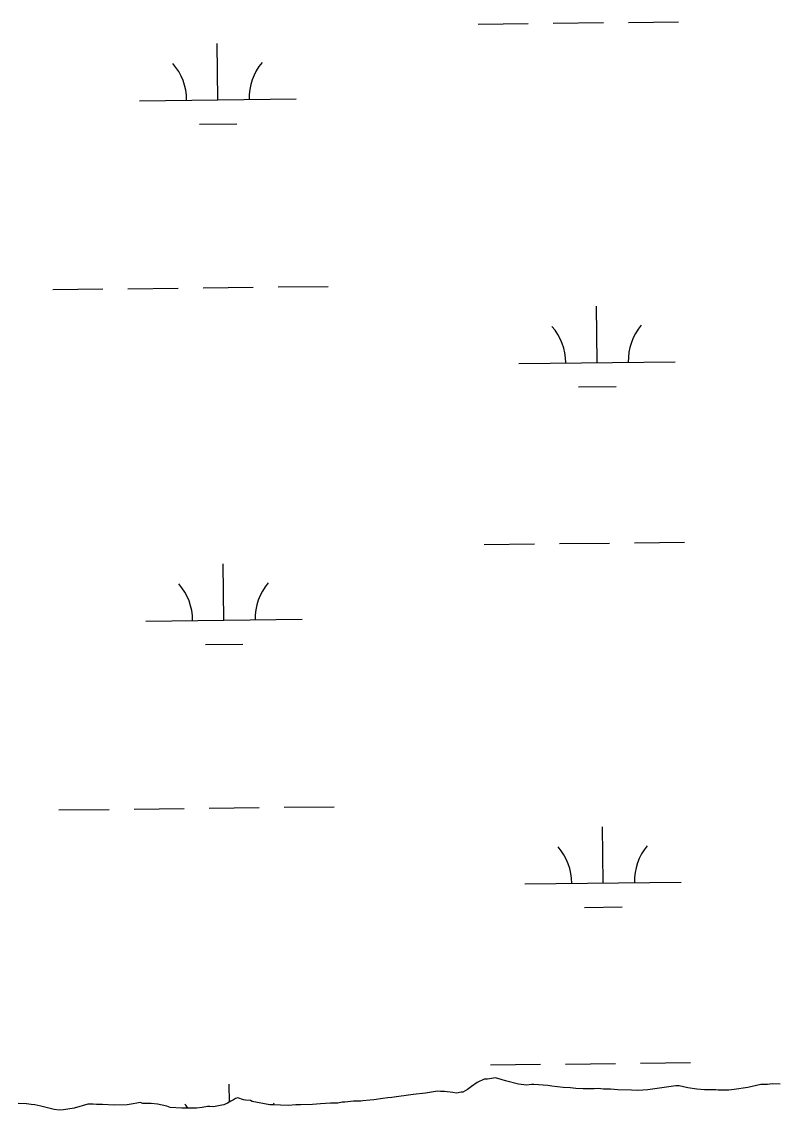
# Model space of a CAD drawing. Extents: x 3684037 to 3722149, y 433263 to 459021.
# Drawn here: x 3689130 to 3689612, y 448637 to 449333 of the extents above; entities that cross this region are included whole.
import ezdxf

# ---------------------------------------------------------------- set-up
doc = ezdxf.new("R2010")
doc.units = 0
doc.layers.add('V-TOPO-SHOR', color=7, linetype='Continuous')
doc.layers.add('V-WETL-SWMP', color=7, linetype='Continuous')

msp = doc.modelspace()

# ---------------------------------------------------------------- linework, layer by layer
at = {"layer": 'V-TOPO-SHOR'}
for p, q in [((3689417.6, 448652.21), (3689414.93, 448650.32)), ((3689421.06, 448654.91), (3689417.6, 448652.21)), ((3689425.6, 448657.08), (3689421.06, 448654.91)), ((3689427.74, 448657.09), (3689425.6, 448657.08)), ((3689432.82, 448657.93), (3689427.74, 448657.09)), ((3689436.58, 448656.88), (3689432.82, 448657.93)), ((3689439.26, 448655.83), (3689436.58, 448656.88)), ((3689447.58, 448653.74), (3689439.26, 448655.83)), ((3689452.67, 448653.23), (3689447.58, 448653.74)), ((3689455.88, 448653.52), (3689452.67, 448653.23)), ((3689457.48, 448653.53), (3689455.88, 448653.52)), ((3689466.32, 448653.05), (3689457.48, 448653.53)), ((3689469, 448652.53), (3689466.32, 448653.05)), ((3689476.24, 448651.78), (3689469, 448652.53)), ((3689480.79, 448651.54), (3689476.24, 448651.78)), ((3689484.28, 448651.02), (3689480.79, 448651.54)), ((3689548.26, 448652.77), (3689530.33, 448650.25)), ((3689550.4, 448652.78), (3689548.26, 448652.77)), ((3689555.76, 448651.48), (3689550.4, 448652.78)), ((3689561.66, 448650.71), (3689555.76, 448651.48)), ((3689594.32, 448651.72), (3689585.49, 448650.33)), ((3689602.61, 448653.65), (3689594.32, 448651.72)), ((3689606.89, 448653.68), (3689602.61, 448653.65)), ((3689609.83, 448653.97), (3689606.89, 448653.68)), ((3689614.92, 448653.73), (3689609.83, 448653.97)), ((3689266.63, 448644.55), (3689265.3, 448643.74)), ((3689268.24, 448645.1), (3689266.63, 448644.55)), ((3689271.73, 448643.78), (3689268.24, 448645.1)), ((3689360.88, 448644.62), (3689355, 448643.78)), ((3689364.09, 448645.17), (3689360.88, 448644.62)), ((3689366.5, 448645.19), (3689364.09, 448645.17)), ((3689380.14, 448647.15), (3689366.5, 448645.19)), ((3689388.17, 448648), (3689380.14, 448647.15)), ((3689394.59, 448649.12), (3689388.17, 448648)), ((3689395.66, 448649.39), (3689394.59, 448649.12)), ((3689397.8, 448649.14), (3689395.66, 448649.39)), ((3689400.21, 448649.15), (3689397.8, 448649.14)), ((3689405.57, 448648.38), (3689400.21, 448649.15)), ((3689407.98, 448648.13), (3689405.57, 448648.38)), ((3689410.93, 448648.68), (3689407.98, 448648.13)), ((3689412, 448648.69), (3689410.93, 448648.68)), ((3689414.93, 448650.32), (3689412, 448648.69)), ((3689488.83, 448650.79), (3689484.28, 448651.02)), ((3689496.06, 448650.83), (3689488.83, 448650.79)), ((3689498.47, 448651.12), (3689496.06, 448650.83)), ((3689501.95, 448650.6), (3689498.47, 448651.12)), ((3689506.5, 448650.63), (3689501.95, 448650.6)), ((3689511.06, 448650.12), (3689506.5, 448650.63)), ((3689519.89, 448649.91), (3689511.06, 448650.12)), ((3689523.91, 448649.67), (3689519.89, 448649.91)), ((3689530.33, 448650.25), (3689523.91, 448649.67)), ((3689566.48, 448650.21), (3689561.66, 448650.71)), ((3689573.71, 448650.25), (3689566.48, 448650.21)), ((3689575.32, 448650), (3689573.71, 448650.25)), ((3689582.01, 448650.04), (3689575.32, 448650)), ((3689585.49, 448650.33), (3689582.01, 448650.04)), ((3689133.05, 448641.3), (3689127.69, 448641.53)), ((3689135.99, 448640.78), (3689133.05, 448641.3)), ((3689138.41, 448640.53), (3689135.99, 448640.78)), ((3689142.16, 448639.75), (3689138.41, 448640.53)), ((3689150.74, 448637.66), (3689142.16, 448639.75)), ((3689153.96, 448637.14), (3689150.74, 448637.66)), ((3689156.63, 448637.43), (3689153.96, 448637.14)), ((3689163.59, 448638.54), (3689156.63, 448637.43)), ((3689172.14, 448641.01), (3689163.59, 448638.54)), ((3689175.62, 448641.03), (3689172.14, 448641.01)), ((3689177.76, 448640.78), (3689175.62, 448641.03)), ((3689181.51, 448640.8), (3689177.76, 448640.78)), ((3689189.01, 448640.31), (3689181.51, 448640.8)), ((3689197.31, 448640.63), (3689189.01, 448640.31)), ((3689201.32, 448641.19), (3689197.31, 448640.63)), ((3689203.46, 448641.74), (3689201.32, 448641.19)), ((3689205.6, 448642.02), (3689203.46, 448641.74)), ((3689207.48, 448641.5), (3689205.6, 448642.02)), ((3689212.83, 448641.53), (3689207.48, 448641.5)), ((3689216.85, 448641.02), (3689212.83, 448641.53)), ((3689222.75, 448639.72), (3689216.85, 448641.02)), ((3689224.9, 448638.93), (3689222.75, 448639.72)), ((3689232.4, 448638.45), (3689224.9, 448638.93)), ((3689241.77, 448638.51), (3689232.4, 448638.45)), ((3689245.25, 448638.8), (3689241.77, 448638.51)), ((3689248.73, 448639.62), (3689245.25, 448638.8)), ((3689250.33, 448639.63), (3689248.73, 448639.62)), ((3689252.48, 448639.38), (3689250.33, 448639.63)), ((3689255.68, 448639.93), (3689252.48, 448639.38)), ((3689257.82, 448640.48), (3689255.68, 448639.93)), ((3689259.16, 448640.49), (3689257.82, 448640.48)), ((3689261.56, 448641.58), (3689259.16, 448640.49)), ((3689263.7, 448642.93), (3689261.56, 448641.58)), ((3689265.3, 448643.74), (3689263.7, 448642.93)), ((3689273.07, 448643.52), (3689271.73, 448643.78)), ((3689276.28, 448643.28), (3689273.07, 448643.52)), ((3689277.35, 448642.75), (3689276.28, 448643.28)), ((3689288.61, 448640.68), (3689277.35, 448642.75)), ((3689290.49, 448640.69), (3689288.61, 448640.68)), ((3689300.4, 448640.22), (3689290.49, 448640.69)), ((3689305.22, 448640.52), (3689300.4, 448640.22)), ((3689308.16, 448640.53), (3689305.22, 448640.52)), ((3689315.92, 448640.85), (3689308.16, 448640.53)), ((3689321.01, 448641.15), (3689315.92, 448640.85)), ((3689327.43, 448641.73), (3689321.01, 448641.15)), ((3689331.98, 448641.76), (3689327.43, 448641.73)), ((3689334.92, 448642.31), (3689331.98, 448641.76)), ((3689336.53, 448642.32), (3689334.92, 448642.31)), ((3689342.15, 448642.89), (3689336.53, 448642.32)), ((3689346.7, 448642.92), (3689342.15, 448642.89)), ((3689348.04, 448643.2), (3689346.7, 448642.92)), ((3689352.59, 448643.49), (3689348.04, 448643.2)), ((3689355, 448643.78), (3689352.59, 448643.49))]:
    msp.add_line(p, q, dxfattribs=at)
at = {"layer": 'V-WETL-SWMP'}
for p, q in [((3689421.87, 449331.43), (3689453.86, 449331.8)), ((3689469.86, 449331.99), (3689501.86, 449332.36)), ((3689517.86, 449332.55), (3689549.86, 449332.92)), ((3689255.35, 449283.06), (3689254.94, 449319.06)), ((3689205.36, 449282.48), (3689305.35, 449283.64)), ((3689243.53, 449267.49), (3689267.53, 449267.77)), ((3689149.91, 449161.76), (3689181.91, 449162.13)), ((3689197.91, 449162.31), (3689229.91, 449162.69)), ((3689245.91, 449162.87), (3689277.91, 449163.24)), ((3689293.9, 449163.43), (3689325.9, 449163.8)), ((3689497.8, 449115.06), (3689497.38, 449151.06)), ((3689447.8, 449114.48), (3689547.79, 449115.64)), ((3689485.98, 449099.49), (3689509.98, 449099.77)), ((3689425.74, 448998.78), (3689457.74, 448999.15)), ((3689473.73, 448999.34), (3689505.73, 448999.71)), ((3689521.73, 448999.9), (3689553.73, 449000.27)), ((3689259.23, 448950.41), (3689258.81, 448986.41)), ((3689209.23, 448949.83), (3689309.22, 448950.99)), ((3689247.41, 448934.84), (3689271.4, 448935.12)), ((3689153.79, 448829.1), (3689185.78, 448829.48)), ((3689201.78, 448829.66), (3689233.78, 448830.03)), ((3689249.78, 448830.22), (3689281.78, 448830.59)), ((3689297.78, 448830.78), (3689329.77, 448831.15)), ((3689501.67, 448782.41), (3689501.25, 448818.4)), ((3689451.67, 448781.82), (3689551.66, 448782.99)), ((3689489.85, 448766.84), (3689513.85, 448767.12)), ((3689429.61, 448666.13), (3689461.61, 448666.5)), ((3689477.61, 448666.69), (3689509.6, 448667.06)), ((3689525.6, 448667.24), (3689557.6, 448667.62)), ((3689262.81, 448642.37), (3689262.68, 448653.75)), ((3689417.6, 448652.21), (3689414.93, 448650.32)), ((3689421.06, 448654.91), (3689417.6, 448652.21)), ((3689425.6, 448657.08), (3689421.06, 448654.91)), ((3689427.74, 448657.09), (3689425.6, 448657.08)), ((3689432.82, 448657.93), (3689427.74, 448657.09)), ((3689436.58, 448656.88), (3689432.82, 448657.93)), ((3689439.26, 448655.83), (3689436.58, 448656.88)), ((3689447.58, 448653.74), (3689439.26, 448655.83)), ((3689452.67, 448653.23), (3689447.58, 448653.74)), ((3689455.88, 448653.52), (3689452.67, 448653.23)), ((3689457.48, 448653.53), (3689455.88, 448653.52)), ((3689466.32, 448653.05), (3689457.48, 448653.53)), ((3689469, 448652.53), (3689466.32, 448653.05)), ((3689476.24, 448651.78), (3689469, 448652.53)), ((3689480.79, 448651.54), (3689476.24, 448651.78)), ((3689484.28, 448651.02), (3689480.79, 448651.54)), ((3689548.26, 448652.77), (3689530.33, 448650.25)), ((3689550.4, 448652.78), (3689548.26, 448652.77)), ((3689555.76, 448651.48), (3689550.4, 448652.78)), ((3689561.66, 448650.71), (3689555.76, 448651.48)), ((3689594.32, 448651.72), (3689585.49, 448650.33)), ((3689602.61, 448653.65), (3689594.32, 448651.72)), ((3689606.89, 448653.68), (3689602.61, 448653.65)), ((3689609.83, 448653.97), (3689606.89, 448653.68)), ((3689614.92, 448653.73), (3689609.83, 448653.97)), ((3689266.63, 448644.55), (3689265.3, 448643.74)), ((3689268.24, 448645.1), (3689266.63, 448644.55)), ((3689271.73, 448643.78), (3689268.24, 448645.1)), ((3689360.88, 448644.62), (3689355, 448643.78)), ((3689364.09, 448645.17), (3689360.88, 448644.62)), ((3689366.5, 448645.19), (3689364.09, 448645.17)), ((3689380.14, 448647.15), (3689366.5, 448645.19)), ((3689388.17, 448648), (3689380.14, 448647.15)), ((3689394.59, 448649.12), (3689388.17, 448648)), ((3689395.66, 448649.39), (3689394.59, 448649.12)), ((3689397.8, 448649.14), (3689395.66, 448649.39)), ((3689400.21, 448649.15), (3689397.8, 448649.14)), ((3689405.57, 448648.38), (3689400.21, 448649.15)), ((3689407.98, 448648.13), (3689405.57, 448648.38)), ((3689410.93, 448648.68), (3689407.98, 448648.13)), ((3689412, 448648.69), (3689410.93, 448648.68)), ((3689414.93, 448650.32), (3689412, 448648.69)), ((3689488.83, 448650.79), (3689484.28, 448651.02)), ((3689496.06, 448650.83), (3689488.83, 448650.79)), ((3689498.47, 448651.12), (3689496.06, 448650.83)), ((3689501.95, 448650.6), (3689498.47, 448651.12)), ((3689506.5, 448650.63), (3689501.95, 448650.6)), ((3689511.06, 448650.12), (3689506.5, 448650.63)), ((3689519.89, 448649.91), (3689511.06, 448650.12)), ((3689523.91, 448649.67), (3689519.89, 448649.91)), ((3689530.33, 448650.25), (3689523.91, 448649.67)), ((3689566.48, 448650.21), (3689561.66, 448650.71)), ((3689573.71, 448650.25), (3689566.48, 448650.21)), ((3689575.32, 448650), (3689573.71, 448650.25)), ((3689582.01, 448650.04), (3689575.32, 448650)), ((3689585.49, 448650.33), (3689582.01, 448650.04)), ((3689133.05, 448641.3), (3689127.69, 448641.53)), ((3689135.99, 448640.78), (3689133.05, 448641.3)), ((3689138.41, 448640.53), (3689135.99, 448640.78)), ((3689142.16, 448639.75), (3689138.41, 448640.53)), ((3689150.74, 448637.66), (3689142.16, 448639.75)), ((3689153.96, 448637.14), (3689150.74, 448637.66)), ((3689156.63, 448637.43), (3689153.96, 448637.14)), ((3689163.59, 448638.54), (3689156.63, 448637.43)), ((3689172.14, 448641.01), (3689163.59, 448638.54)), ((3689175.62, 448641.03), (3689172.14, 448641.01)), ((3689177.76, 448640.78), (3689175.62, 448641.03)), ((3689181.51, 448640.8), (3689177.76, 448640.78)), ((3689189.01, 448640.31), (3689181.51, 448640.8)), ((3689197.31, 448640.63), (3689189.01, 448640.31)), ((3689201.32, 448641.19), (3689197.31, 448640.63)), ((3689203.46, 448641.74), (3689201.32, 448641.19)), ((3689205.6, 448642.02), (3689203.46, 448641.74)), ((3689207.48, 448641.5), (3689205.6, 448642.02)), ((3689212.83, 448641.53), (3689207.48, 448641.5)), ((3689216.85, 448641.02), (3689212.83, 448641.53)), ((3689222.75, 448639.72), (3689216.85, 448641.02)), ((3689224.9, 448638.93), (3689222.75, 448639.72)), ((3689232.4, 448638.45), (3689224.9, 448638.93)), ((3689241.77, 448638.51), (3689232.4, 448638.45)), ((3689245.25, 448638.8), (3689241.77, 448638.51)), ((3689248.73, 448639.62), (3689245.25, 448638.8)), ((3689250.33, 448639.63), (3689248.73, 448639.62)), ((3689252.48, 448639.38), (3689250.33, 448639.63)), ((3689255.68, 448639.93), (3689252.48, 448639.38)), ((3689257.82, 448640.48), (3689255.68, 448639.93)), ((3689259.16, 448640.49), (3689257.82, 448640.48)), ((3689261.56, 448641.58), (3689259.16, 448640.49)), ((3689263.7, 448642.93), (3689261.56, 448641.58)), ((3689265.3, 448643.74), (3689263.7, 448642.93)), ((3689273.07, 448643.52), (3689271.73, 448643.78)), ((3689276.28, 448643.28), (3689273.07, 448643.52)), ((3689277.35, 448642.75), (3689276.28, 448643.28)), ((3689288.61, 448640.68), (3689277.35, 448642.75)), ((3689290.49, 448640.69), (3689288.61, 448640.68)), ((3689300.4, 448640.22), (3689290.49, 448640.69)), ((3689305.22, 448640.52), (3689300.4, 448640.22)), ((3689308.16, 448640.53), (3689305.22, 448640.52)), ((3689315.92, 448640.85), (3689308.16, 448640.53)), ((3689321.01, 448641.15), (3689315.92, 448640.85)), ((3689327.43, 448641.73), (3689321.01, 448641.15)), ((3689331.98, 448641.76), (3689327.43, 448641.73)), ((3689334.92, 448642.31), (3689331.98, 448641.76)), ((3689336.53, 448642.32), (3689334.92, 448642.31)), ((3689342.15, 448642.89), (3689336.53, 448642.32)), ((3689346.7, 448642.92), (3689342.15, 448642.89)), ((3689348.04, 448643.2), (3689346.7, 448642.92)), ((3689352.59, 448643.49), (3689348.04, 448643.2)), ((3689355, 448643.78), (3689352.59, 448643.49))]:
    msp.add_line(p, q, dxfattribs=at)
for centre, start, end in [((3689200.11, 449282.89), 359.89487, 41.43853), ((3689310.59, 449284.18), 139.89486, 181.43852), ((3689442.55, 449114.89), 359.89487, 41.43853), ((3689553.03, 449116.18), 139.89486, 181.43852), ((3689203.98, 448950.24), 359.89487, 41.43853), ((3689314.46, 448951.53), 139.89486, 181.43852), ((3689446.42, 448782.24), 359.89487, 41.43853), ((3689556.9, 448783.52), 139.89486, 181.43852), ((3689207.85, 448617.59), 36.33047, 41.43853), ((3689318.33, 448618.87), 139.89486, 141.77662)]:
    msp.add_arc(centre, 35.25, start, end, dxfattribs=at)

doc.saveas('drawing.dxf')
